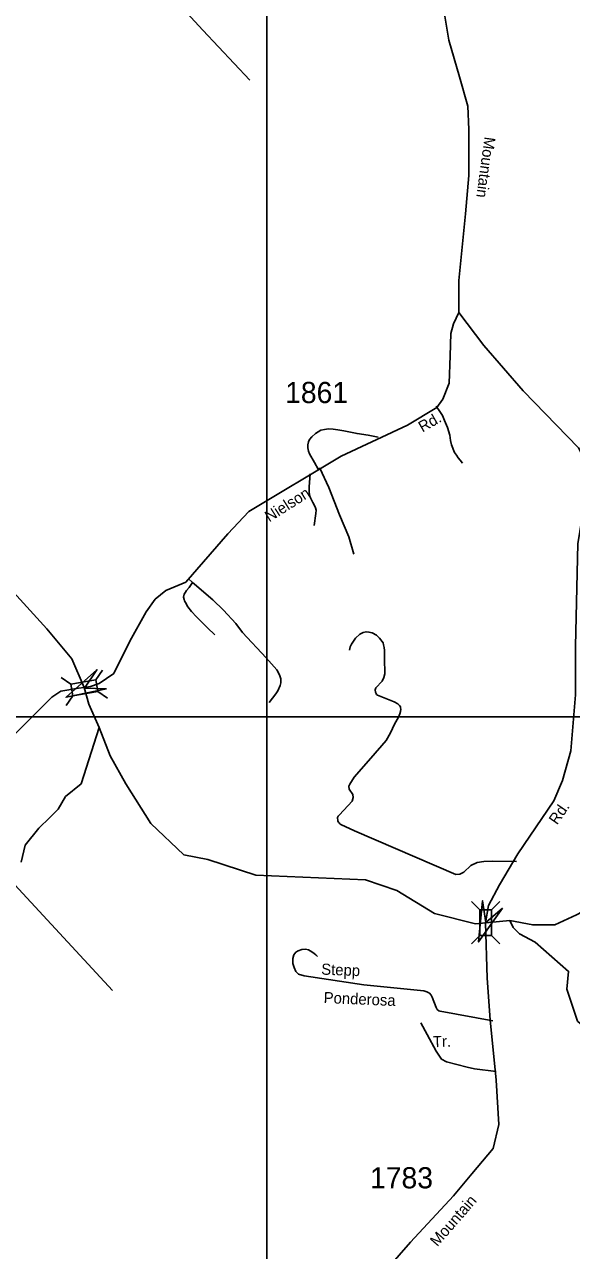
# Model space of a CAD drawing. Extents: x 884530 to 1028605, y 526725 to 653634.
# Drawn here: x 1001971 to 1005201, y 605441 to 612677 of the extents above; entities that cross this region are included whole.
import ezdxf

# ---------------------------------------------------------------- set-up
doc = ezdxf.new("R2010")
doc.units = 0
for name, color, linetype in [('Exist Hydrographic Creek Single Shore', 7, 'Continuous'), ('Exist Road Non-System Type 51', 7, 'Continuous'), ('Exist Road Non-System Type 51 Label', 7, 'Continuous'), ('Exist Road Secondary Structure Standard Bridge Attributed CELL', 7, 'Continuous'), ('Exist Road Secondary Structure Standard Bridge CELL', 7, 'Continuous'), ('Exist Road Secondary Type 51 Attributed', 7, 'Continuous'), ('Exist Road Secondary Type 51 Label', 7, 'Continuous'), ('Exist Road Secondary Type 51 Number Label', 7, 'Continuous'), ('Map Preparation Inset Cut Line', 7, 'Continuous')]:
    doc.layers.add(name, color=color, linetype=linetype)

msp = doc.modelspace()

# ---------------------------------------------------------------- linework, layer by layer
at = {"layer": 'Exist Hydrographic Creek Single Shore'}
for points in [[(1002324.3, 608763.5), (1002251.2, 608933.4), (1002103.6, 609109.7), (1001848.2, 609390.7), (1001447, 609658.9), (1001181.7, 609805.4), (1001009.6, 609960.2), (1000907.1, 610139.5), (1000561.9, 610610.9), (1000184.2, 611036.1), (999463.8, 611632.5), (999379.1, 611738)], [(1002324.3, 608763.5), (1002350.3, 608665.3), (1002411.6, 608527.3)], [(1002411.6, 608527.3), (1002306, 608196.2), (1002213.1, 608119.9), (1002170.3, 608046.1), (1002120.3, 607996.1), (1002056, 607934.1), (1001975.1, 607834.1), (1001952, 607733.8)], [(1004845.3, 607380.7), (1004836.4, 607389.6), (1004634.3, 607369.9), (1004392.9, 607430.8), (1004169.8, 607566.1), (1003984.1, 607628), (1003336.7, 607656.6), (1003053.4, 607748), (1002912.4, 607777.1), (1002717.8, 607961.5), (1002570.2, 608195), (1002476.3, 608361.2), (1002411.6, 608527.3)], [(1004836.4, 607389.6), (1004972.3, 607362.8), (1005102.9, 607362.8), (1005231.6, 607421.9), (1005322.9, 607472), (1005437.3, 607658.1), (1005508.9, 607838.9), (1005712.7, 608149.8)], [(1004836.4, 607389.6), (1004856.1, 607346.7), (1004893.6, 607310.9), (1004986.6, 607260.8), (1005184.2, 607088.3), (1005173.7, 606983.7), (1005236.5, 606795.3), (1005497.9, 606565.2), (1006572.3, 606247.3), (1006690.3, 606145.8)]]:
    msp.add_lwpolyline(points, dxfattribs=at)
at = {"layer": 'Exist Road Non-System Type 51'}
for p, q in [((1003705.6, 610052.3), (1003715.6, 610058)), ((1002937.3, 609406.9), (1002964.2, 609382.9))]:
    msp.add_line(p, q, dxfattribs=at)
for points in [[(1002869.1, 613320.1), (1002619.6, 613102.4), (1002617.3, 613095), (1002618, 613086), (1002619.9, 613079.6), (1002624.6, 613073), (1002690.9, 613005), (1003024.3, 612643.3), (1003301.9, 612348.5)], [(1004402.2, 610424.9), (1004423.6, 610393.9), (1004439.5, 610369.5), (1004452.3, 610340.6), (1004469.5, 610299.1), (1004483.3, 610254.3), (1004486.5, 610222.3), (1004492.8, 610195.6), (1004511, 610152), (1004521.7, 610134.9), (1004531.3, 610119.9), (1004543, 610106.1), (1004556.9, 610089)], [(1003705.6, 610052.3), (1003683.7, 610092.2), (1003654.1, 610143.4), (1003648.5, 610159.4), (1003644.2, 610178.6), (1003644.2, 610195.6), (1003647.9, 610213.3), (1003653.8, 610228.7), (1003667.7, 610244.1), (1003689.9, 610263.9), (1003720.7, 610282.4), (1003743, 610287.3), (1003765.7, 610290.5), (1003794, 610288.4), (1003820.7, 610285.6), (1003856.4, 610278.8), (1003907.1, 610269), (1003935.3, 610262.8), (1004001.3, 610253.2), (1004059, 610241.5)], [(1003658.6, 610024.3), (1003652.8, 609949.3), (1003651.8, 609920.2), (1003653.8, 609900), (1003660.5, 609882.6), (1003673, 609856.5), (1003683.7, 609838.1), (1003690.5, 609824.6), (1003693.3, 609810.1), (1003692.4, 609790.8), (1003681.8, 609721.2)], [(1003715.6, 610058), (1003768, 609944), (1003831.9, 609784), (1003887.3, 609653), (1003915.1, 609551.7)], [(1002964.2, 609382.9), (1002943.7, 609353.7), (1002928.5, 609337.1), (1002921.5, 609327.5), (1002915.1, 609315.4), (1002910.7, 609298.1), (1002914, 609284.2), (1002916.2, 609275.4), (1002921.7, 609266.4), (1002936.2, 609240.9), (1002958.4, 609213.1), (1002987.4, 609180.9), (1003034.1, 609134.1), (1003064, 609105.3), (1003082.9, 609086.3), (1003095.2, 609074.1)], [(1002964.2, 609382.9), (1002975, 609373.2), (1003082.6, 609280.7), (1003146.8, 609219.7), (1003218.3, 609140.9), (1003258.3, 609089.1), (1003397.7, 608938.8), (1003460.4, 608867.6), (1003476.9, 608838.1), (1003484.2, 608814.9), (1003485.5, 608792.1), (1003481.4, 608775.3), (1003466.5, 608744.3), (1003455.9, 608727), (1003415.4, 608676)], [(1004876.2, 607737.4), (1004735.6, 607738.8), (1004682.9, 607737.4), (1004643.4, 607731.5), (1004606.8, 607713.9), (1004565.8, 607674.4), (1004542.4, 607662.7), (1004519, 607659.8), (1003920.1, 607917.5), (1003839.7, 607955.5), (1003833.9, 607959), (1003828.9, 607965), (1003825.3, 607969.7), (1003822.5, 607975), (1003820.9, 607982.3), (1003819.6, 607990), (1003820.3, 607996.6), (1003823.9, 608004.2), (1003830.6, 608012.9), (1003906.9, 608093.1), (1003912.9, 608115.1), (1003909.9, 608132.6), (1003887.9, 608164.9), (1003886.4, 608180.9), (1003892.3, 608194.1), (1003917.2, 608235.1), (1004016.7, 608346.4), (1004106, 608450.4), (1004132.5, 608497.2), (1004155.8, 608547), (1004179.2, 608589.5), (1004187.8, 608609.2), (1004191, 608621.7), (1004192.6, 608636.5), (1004192, 608643.1), (1004190.7, 608650.3), (1004186.6, 608657.9), (1004176.7, 608667.3), (1004154.4, 608680.2), (1004055.6, 608719.6), (1004050.1, 608723.6), (1004047.2, 608728.9), (1004044.3, 608737.4), (1004042.4, 608749.6), (1004043.2, 608755.6), (1004046, 608761.7), (1004082.5, 608802.2), (1004094, 608822.6), (1004099.7, 608844.2), (1004097.7, 608936), (1004097.1, 608981.9), (1004094.9, 609000.7), (1004092, 609016.6), (1004088.4, 609027.9), (1004067.8, 609056), (1004049, 609073.7), (1004024.7, 609086.9), (1004005, 609091.6), (1003988.1, 609093.4), (1003971.3, 609088.8), (1003950.6, 609078.5), (1003925.4, 609055), (1003902, 609019.5), (1003893.6, 609004.4), (1003889.8, 608984.7)], [(1004736.3, 606796.4), (1004424.9, 606852.7), (1004417.2, 606856.5), (1004408, 606864.2), (1004401.9, 606875.7), (1004378.3, 606936.1), (1004372.7, 606948.6), (1004362.7, 606959.3), (1004347.4, 606967.8), (1004329, 606973.1), (1003974.6, 607009.9), (1003622.6, 607062.1), (1003590.1, 607072.7), (1003572.7, 607088.2), (1003562.7, 607112), (1003556.6, 607135.7), (1003556.6, 607164.9), (1003561.9, 607187.1), (1003573.4, 607201.7), (1003587.2, 607209.4), (1003608.8, 607217), (1003630.2, 607219.3), (1003647.8, 607214.7), (1003667.1, 607204), (1003680.8, 607194.8), (1003692.4, 607186.4), (1003702.3, 607177.1)], [(1004755.9, 606498.1), (1004628.6, 606513.3), (1004585.8, 606522.3), (1004464.1, 606553.9), (1004434, 606570.4), (1004401.9, 606616.7), (1004348.5, 606715.3), (1004311.6, 606785.5)]]:
    msp.add_lwpolyline(points, dxfattribs=at)
at = {"layer": 'Exist Road Non-System Type 51 Label'}
msp.add_lwpolyline([(1001430.3, 608121.5), (1002491.6, 606975.8)], dxfattribs=at)
at = {"layer": 'Exist Road Secondary Structure Standard Bridge Attributed CELL'}
for points in [[(1002455.5, 608755.5), (1002216.6, 608706.6), (1002399, 608868.4), (1002325.6, 608761.1)], [(1004794, 607460.8), (1004652.3, 607262.4), (1004675.8, 607505.1), (1004695.1, 607376.6)]]:
    msp.add_lwpolyline(points, close=True, dxfattribs=at)
at = {"layer": 'Exist Road Secondary Structure Standard Bridge CELL'}
for p, q in [((1002393, 608809.3), (1002432.5, 608865.8)), ((1002187.6, 608823), (1002244.1, 608783.4)), ((1002216.8, 608657.4), (1002256.4, 608713.9)), ((1002405, 608741.4), (1002461.5, 608701.8)), ((1004659.3, 607451.3), (1004610.5, 607500.1)), ((1004728.3, 607451.3), (1004777.1, 607500.1)), ((1004610.2, 607251.4), (1004659, 607300.2)), ((1004778.4, 607251.4), (1004729.6, 607300.2))]:
    msp.add_line(p, q, dxfattribs=at)
for points in [[(1002244.1, 608783.4), (1002392.9, 608809.6), (1002405.2, 608740.1), (1002256.4, 608713.9)], [(1004659, 607300.2), (1004659, 607451.3), (1004729.6, 607451.3), (1004729.6, 607300.2)]]:
    msp.add_lwpolyline(points, close=True, dxfattribs=at)
at = {"layer": 'Exist Road Secondary Type 51 Attributed'}
for points in [[(1004536.9, 610976.8), (1004536.4, 611167.3), (1004574.6, 611560.4), (1004595.4, 611786.5), (1004595.4, 612057.8), (1004588.6, 612194.5), (1004539.9, 612368.4), (1004477.3, 612584.1), (1004449.5, 612751.1), (1004439.1, 612900.6), (1004442.6, 613130.2), (1004359.2, 613384.2), (1004282.7, 613589.4), (1004258.6, 613737.4), (1004286.4, 613880), (1004324.6, 614067.9), (1004373.7, 614290.5)], [(1004536.9, 610976.8), (1004504.4, 610911.5), (1004488.7, 610854), (1004484.7, 610720.9), (1004478.3, 610561), (1004441.7, 610466.8), (1004406.5, 610416.6), (1004232.7, 610312.2), (1003841.7, 610129.6), (1003296.7, 609802.4), (1003171.2, 609671.7), (1002923.8, 609385.3), (1002805.2, 609336.9), (1002742.5, 609284.5), (1002689.2, 609211.4), (1002593.6, 609037.4), (1002498, 608846.1), (1002412.1, 608787.7), (1002360.2, 608770.4), (1002324.4, 608763.1)], [(1004693, 607375.7), (1004710.4, 607476.7), (1004776.4, 607598.4), (1004884.2, 607782.8), (1005096, 608094.2), (1005148.1, 608215.9), (1005196.8, 608389.9), (1005224.6, 608720.3), (1005224.6, 609009), (1005238.5, 609611.4), (1005262.8, 609757.5), (1005297.6, 609917.6), (1005301.1, 610067.1), (1005242, 610178.4), (1004915.2, 610515.9), (1004682.9, 610782), (1004536.9, 610976.8)], [(1002324.4, 608763.1), (1002289.4, 608759.2), (1002185.2, 608741.8), (1002133, 608707), (1001950.5, 608524.4), (1001707.2, 608289.6), (1001368.3, 608089.5), (1000838.2, 607802.6), (1000438.4, 607593.9), (1000169, 607419.9), (999995.2, 607263.4), (999783.9, 607011.1)], [(1003661.6, 604169.9), (1003741.5, 604524.7), (1003814.5, 604844.7), (1003876.6, 605027.3), (1003929.3, 605121.9), (1004251.5, 605489.5), (1004505.3, 605764.3), (1004613.1, 605893), (1004738.2, 606042.6), (1004773, 606185.2), (1004755.6, 606446.1), (1004720.8, 606801.8), (1004703.4, 607048.8), (1004693, 607375.7)]]:
    msp.add_lwpolyline(points, dxfattribs=at)
at = {"layer": 'Map Preparation Inset Cut Line'}
for points in [[(1003401.7, 608590.9), (1017167.5, 608590.9), (1017167.5, 631818.7), (1003401.7, 631818.7)], [(1003401.7, 608590.9), (973281.3, 608590.9), (973281.3, 627602.4), (1003401.7, 627602.4)], [(985850.1, 565640.1), (985850.1, 581125.7), (1003401.7, 581125.7), (1003401.7, 608590.9), (929019.7, 608590.9), (929019.7, 565640.1)]]:
    msp.add_lwpolyline(points, close=True, dxfattribs=at)

# ---------------------------------------------------------------- texts
at = {"layer": 'Exist Road Non-System Type 51 Label'}
for s, rotation, p in [('Stepp', 357.61328, (1003722.5, 607069.6)), ('Ponderosa', 357.61328, (1003737, 606901.7)), ('Tr.', 2.38696, (1004384, 606640.1))]:
    msp.add_text(s, height=65.62, rotation=rotation, dxfattribs=at).set_placement(p)
at = {"layer": 'Exist Road Secondary Type 51 Label'}
for s, rotation, p in [('Mountain', 262.19935, (1004687.9, 612017.2)), ('Rd.', 29.88607, (1004321.1, 610268.2)), ('Nielson', 32.22458, (1003416.5, 609738.3)), ('Rd.', 55.32248, (1005116.1, 607949.4)), ('Mountain', 48.89447, (1004408.9, 605460.2))]:
    msp.add_text(s, height=65.62, rotation=rotation, dxfattribs=at).set_placement(p)
at = {"layer": 'Exist Road Secondary Type 51 Number Label'}
for s, p in [('1861', (1003510.3, 610442.8)), ('1783', (1004011.6, 605807.8))]:
    msp.add_text(s, height=125, dxfattribs=at).set_placement(p)

doc.saveas('drawing.dxf')
